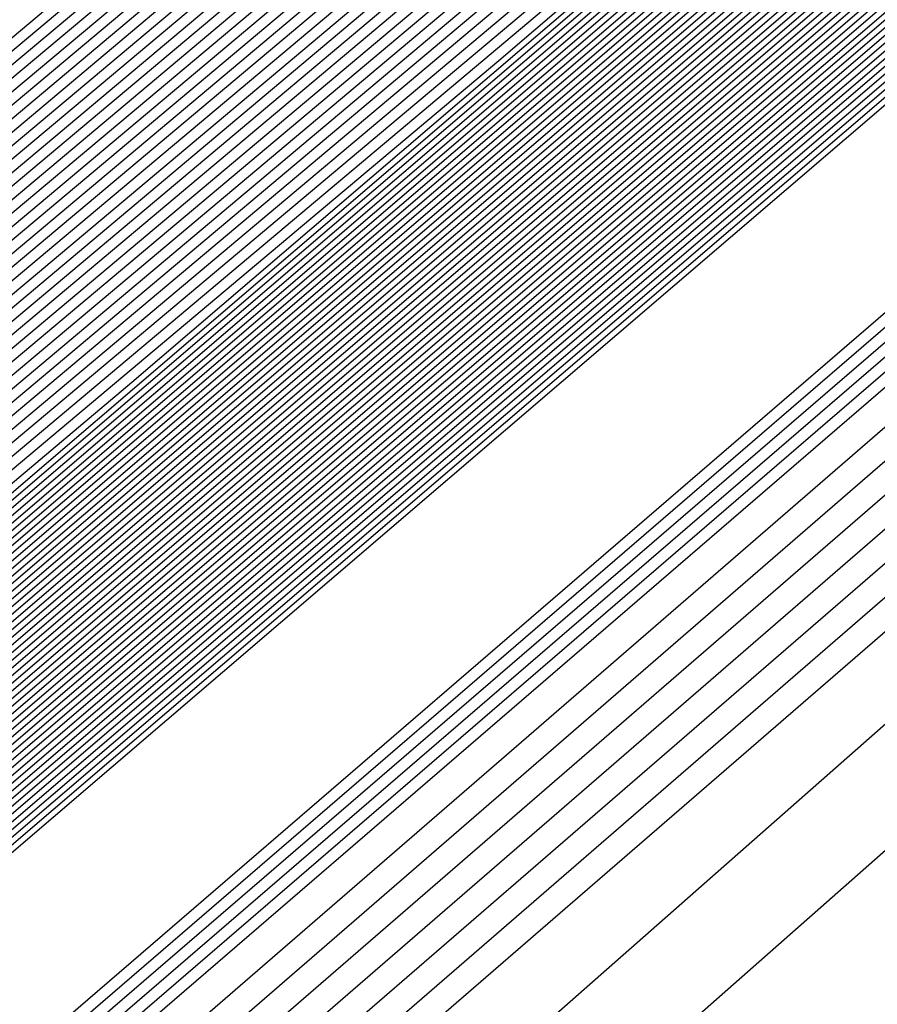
# Model space of a CAD drawing. Extents: x 3249832 to 3255657, y 13789405 to 13793316.
# Tile 803 of 1056: x 3253209.124 to 3253209.392, y 13791257.616 to 13791257.924. Entities that reach past the tile are written whole.
import ezdxf

# ---------------------------------------------------------------- set-up
doc = ezdxf.new("R2010")
doc.units = 0
doc.header["$LTSCALE"] = 100
doc.header["$MEASUREMENT"] = 0
for name, color, linetype in [('GRATIO_03231_CON', 1, 'CONTINUOUS'), ('GRATIO_0323_ICON', 1, 'CONTINUOUS'), ('TARGETS_EAST', 7, 'CONTINUOUS')]:
    doc.layers.add(name, color=color, linetype=linetype)

# ---------------------------------------------------------------- blocks, each defined once
blk = doc.blocks.new('Gratio_032316_contours')
at = {"layer": 'GRATIO_03231_CON', "color": 5, "linetype": 'Continuous', "flags": 128}
for points in [[(3253294.02117, 13791331.04278), (3253275.51252, 13791314.84857), (3253259.74641, 13791301.11971), (3253250.90118, 13791293.4869), (3253247.60749, 13791290.71421), (3253247.10911, 13791290.34906), (3253246.71171, 13791290.01217), (3253243.96878, 13791287.61762), (3253236.49572, 13791281.15281), (3253223.09361, 13791269.61112), (3253207.30623, 13791256.00981), (3253193.86302, 13791244.37213), (3253186.31196, 13791237.71784), (3253183.47503, 13791235.05279)], [(3253293.83167, 13791330.88045), (3253275.39736, 13791314.75135), (3253259.6945, 13791301.07777), (3253250.88464, 13791293.47583), (3253247.60402, 13791290.71447), (3253247.10757, 13791290.35085), (3253246.69656, 13791290.00204), (3253243.85762, 13791287.52479), (3253236.12374, 13791280.8358), (3253222.25472, 13791268.89288), (3253205.91767, 13791254.81834), (3253192.00653, 13791242.77561), (3253184.19264, 13791235.88971), (3253181.25697, 13791233.1319)], [(3253293.64218, 13791330.71812), (3253275.28219, 13791314.65413), (3253259.64258, 13791301.03582), (3253250.8681, 13791293.46475), (3253247.60055, 13791290.71473), (3253247.10604, 13791290.35265), (3253246.68141, 13791289.99191), (3253243.74646, 13791287.43197), (3253235.75176, 13791280.51879), (3253221.41583, 13791268.17464), (3253204.52912, 13791253.62687), (3253190.15004, 13791241.1791), (3253182.07332, 13791234.06158)], [(3253293.45268, 13791330.55578), (3253275.16702, 13791314.55691), (3253259.59067, 13791300.99388), (3253250.85155, 13791293.45368), (3253247.59708, 13791290.71499), (3253247.10451, 13791290.35445), (3253246.66626, 13791289.98178), (3253243.6353, 13791287.33914), (3253235.37978, 13791280.20179), (3253220.57694, 13791267.4564), (3253203.14057, 13791252.4354), (3253188.29355, 13791239.58258), (3253179.954, 13791232.23346)], [(3253308.44452, 13791343.76579), (3253293.07368, 13791330.23112), (3253274.93669, 13791314.36246), (3253259.48684, 13791300.90999), (3253250.81847, 13791293.43152), (3253247.59013, 13791290.71551), (3253247.10144, 13791290.35804), (3253246.63595, 13791289.96152), (3253243.41298, 13791287.15349), (3253234.63582, 13791279.56777), (3253218.89917, 13791266.01993), (3253200.36346, 13791250.05246), (3253184.58057, 13791236.38955), (3253175.71733, 13791228.58423), (3253172.40047, 13791225.5046), (3253171.87167, 13791224.84758), (3253171.83099, 13791224.68776), (3253171.81192, 13791224.61054), (3253171.80631, 13791224.57903), (3253171.80709, 13791224.56196), (3253171.81141, 13791224.55077), (3253171.8175, 13791224.5425)], [(3253308.192, 13791343.54795), (3253292.88418, 13791330.06879), (3253274.82152, 13791314.26524), (3253259.43492, 13791300.86805), (3253250.80192, 13791293.42045), (3253247.58666, 13791290.71576), (3253247.09991, 13791290.35984), (3253246.63023, 13791289.95949), (3253243.37731, 13791287.12548), (3253234.5186, 13791279.46953), (3253219.10173, 13791266.20888), (3253203.65505, 13791252.98282), (3253196.57706, 13791247.03615)], [(3253307.93948, 13791343.33011), (3253292.69468, 13791329.90645), (3253274.70635, 13791314.16802), (3253259.38301, 13791300.82611), (3253250.78538, 13791293.40937), (3253247.58319, 13791290.71602), (3253247.09838, 13791290.36164), (3253246.63006, 13791289.96223), (3253243.38596, 13791287.13554), (3253234.55099, 13791279.49977), (3253219.17525, 13791266.27429), (3253203.76972, 13791253.08339), (3253196.71057, 13791247.15255)], [(3253307.68696, 13791343.11228), (3253292.50518, 13791329.74412), (3253274.59119, 13791314.0708), (3253259.33109, 13791300.78416), (3253250.76884, 13791293.3983), (3253247.57972, 13791290.71628), (3253247.09685, 13791290.36343), (3253246.62988, 13791289.96496), (3253243.39462, 13791287.1456), (3253234.58339, 13791279.53), (3253219.24877, 13791266.33971), (3253203.88439, 13791253.18397), (3253196.84408, 13791247.26894)], [(3253307.18192, 13791342.67661), (3253292.12619, 13791329.41946), (3253274.36086, 13791313.87636), (3253259.22726, 13791300.70028), (3253250.73575, 13791293.37615), (3253247.57277, 13791290.7168), (3253247.09378, 13791290.36703), (3253246.62953, 13791289.97042), (3253243.41193, 13791287.16573), (3253234.64818, 13791279.59048), (3253219.39582, 13791266.47055), (3253204.11372, 13791253.38512), (3253197.11109, 13791247.50173)], [(3253306.9294, 13791342.45877), (3253291.93669, 13791329.25712), (3253274.24569, 13791313.77914), (3253259.17535, 13791300.65833), (3253250.71921, 13791293.36507), (3253247.5693, 13791290.71706), (3253247.09225, 13791290.36882), (3253246.62935, 13791289.97315), (3253243.42058, 13791287.17579), (3253234.68057, 13791279.62072), (3253219.46933, 13791266.53596), (3253204.22838, 13791253.4857), (3253197.2446, 13791247.61813)], [(3253306.67688, 13791342.24094), (3253291.74719, 13791329.09479), (3253274.13052, 13791313.68192), (3253259.12343, 13791300.61639), (3253250.70267, 13791293.354), (3253247.56583, 13791290.71731), (3253247.09072, 13791290.37062), (3253246.62918, 13791289.97588), (3253243.42924, 13791287.18585), (3253234.71297, 13791279.65096), (3253219.54285, 13791266.60138), (3253204.34305, 13791253.58627), (3253197.37811, 13791247.73453)], [(3253306.42436, 13791342.0231), (3253291.55769, 13791328.93246), (3253274.01535, 13791313.58469), (3253259.07151, 13791300.57445), (3253250.68613, 13791293.34292), (3253247.56236, 13791290.71757), (3253247.08919, 13791290.37242), (3253246.629, 13791289.97862), (3253243.43789, 13791287.19591), (3253234.74536, 13791279.68119), (3253219.61637, 13791266.6668), (3253204.45771, 13791253.68685), (3253197.51162, 13791247.85092)], [(3253305.91932, 13791341.58743), (3253291.17869, 13791328.60779), (3253273.78502, 13791313.39025), (3253258.96768, 13791300.49056), (3253250.65304, 13791293.32077), (3253247.55541, 13791290.71809), (3253247.08612, 13791290.37601), (3253246.62865, 13791289.98408), (3253243.4552, 13791287.21604), (3253234.81015, 13791279.74167), (3253219.76341, 13791266.79763), (3253204.68704, 13791253.888), (3253197.77863, 13791248.08372)], [(3253305.6668, 13791341.36959), (3253290.98919, 13791328.44546), (3253273.66985, 13791313.29303), (3253258.91577, 13791300.44861), (3253250.6365, 13791293.30969), (3253247.55194, 13791290.71835), (3253247.08459, 13791290.37781), (3253246.62848, 13791289.98681), (3253243.46386, 13791287.2261), (3253234.84255, 13791279.77191), (3253219.83693, 13791266.86305), (3253204.80171, 13791253.98858), (3253197.91214, 13791248.20012)], [(3253305.41428, 13791341.15176), (3253290.79969, 13791328.28313), (3253273.55469, 13791313.19581), (3253258.86385, 13791300.40667), (3253250.61995, 13791293.29862), (3253247.54847, 13791290.71861), (3253247.08306, 13791290.3796), (3253246.6283, 13791289.98954), (3253243.47251, 13791287.23616), (3253234.87494, 13791279.80214), (3253219.91045, 13791266.92847), (3253204.91637, 13791254.08915), (3253198.04565, 13791248.31651)], [(3253305.16176, 13791340.93392), (3253290.6102, 13791328.1208), (3253273.43952, 13791313.09859), (3253258.81194, 13791300.36473), (3253250.60341, 13791293.28754), (3253247.545, 13791290.71886), (3253247.08152, 13791290.3814), (3253246.62812, 13791289.99227), (3253243.48117, 13791287.24622), (3253234.90734, 13791279.83238), (3253219.98397, 13791266.99388), (3253205.03104, 13791254.18973), (3253198.17916, 13791248.43291)], [(3253304.65672, 13791340.49825), (3253290.2312, 13791327.79613), (3253273.20919, 13791312.90414), (3253258.70811, 13791300.28084), (3253250.57033, 13791293.26539), (3253247.53805, 13791290.71938), (3253247.07846, 13791290.385), (3253246.62777, 13791289.99774), (3253243.49848, 13791287.26634), (3253234.97213, 13791279.89286), (3253220.13101, 13791267.12472), (3253205.26037, 13791254.39088), (3253198.44617, 13791248.6657)], [(3253304.4042, 13791340.28041), (3253290.0417, 13791327.6338), (3253273.09402, 13791312.80692), (3253258.65619, 13791300.2389), (3253250.55378, 13791293.25432), (3253247.53458, 13791290.71964), (3253247.07693, 13791290.38679), (3253246.6276, 13791290.00047), (3253243.50713, 13791287.2764), (3253235.00453, 13791279.9231), (3253220.20453, 13791267.19013), (3253205.37503, 13791254.49146), (3253198.57968, 13791248.7821)], [(3253304.15168, 13791340.06258), (3253289.8522, 13791327.47147), (3253272.97886, 13791312.7097), (3253258.60428, 13791300.19695), (3253250.53724, 13791293.24324), (3253247.53111, 13791290.7199), (3253247.07539, 13791290.38859), (3253246.62742, 13791290.0032), (3253243.51579, 13791287.28647), (3253235.03692, 13791279.95333), (3253220.27805, 13791267.25555), (3253205.4897, 13791254.59203), (3253198.71319, 13791248.8985)], [(3253303.89916, 13791339.84474), (3253289.6627, 13791327.30914), (3253272.86369, 13791312.61248), (3253258.55236, 13791300.15501), (3253250.5207, 13791293.23216), (3253247.52764, 13791290.72015), (3253247.07386, 13791290.39039), (3253246.62724, 13791290.00593), (3253243.52444, 13791287.29653), (3253235.06932, 13791279.98357), (3253220.35157, 13791267.32097), (3253205.60436, 13791254.69261), (3253198.8467, 13791249.01489)], [(3253303.39412, 13791339.40907), (3253289.2837, 13791326.98447), (3253272.63335, 13791312.41804), (3253258.44853, 13791300.07112), (3253250.48761, 13791293.21001), (3253247.52069, 13791290.72067), (3253247.0708, 13791290.39398), (3253246.62689, 13791290.0114), (3253243.54175, 13791287.31665), (3253235.13411, 13791280.04405), (3253220.49861, 13791267.4518), (3253205.83369, 13791254.89376), (3253199.11371, 13791249.24769)], [(3253303.1416, 13791339.19123), (3253289.09421, 13791326.82214), (3253272.51819, 13791312.32081), (3253258.39661, 13791300.02918), (3253250.47107, 13791293.19894), (3253247.51722, 13791290.72093), (3253247.06927, 13791290.39578), (3253246.62672, 13791290.01413), (3253243.55041, 13791287.32671), (3253235.1665, 13791280.07429), (3253220.57213, 13791267.51722), (3253205.94836, 13791254.99434), (3253199.24722, 13791249.36409)], [(3253302.88908, 13791338.9734), (3253288.90471, 13791326.65981), (3253272.40302, 13791312.22359), (3253258.3447, 13791299.98724), (3253250.45453, 13791293.18786), (3253247.51375, 13791290.72119), (3253247.06773, 13791290.39757), (3253246.62654, 13791290.01686), (3253243.55907, 13791287.33677), (3253235.1989, 13791280.10452), (3253220.64565, 13791267.58263), (3253206.06302, 13791255.09491), (3253199.38073, 13791249.48048)], [(3253302.63656, 13791338.75556), (3253288.71521, 13791326.49747), (3253272.28786, 13791312.12637), (3253258.29278, 13791299.94529), (3253250.43798, 13791293.17679), (3253247.51028, 13791290.72145), (3253247.0662, 13791290.39937), (3253246.62637, 13791290.01959), (3253243.56772, 13791287.34683), (3253235.23129, 13791280.13476), (3253220.71917, 13791267.64805), (3253206.17769, 13791255.19549), (3253199.51423, 13791249.59688)], [(3253302.13153, 13791338.31989), (3253288.33621, 13791326.17281), (3253272.05752, 13791311.93193), (3253258.18895, 13791299.8614), (3253250.4049, 13791293.15464), (3253247.50334, 13791290.72196), (3253247.06314, 13791290.40297), (3253246.62601, 13791290.02505), (3253243.58503, 13791287.36696), (3253235.29608, 13791280.19524), (3253220.86621, 13791267.77889), (3253206.40702, 13791255.39664), (3253199.78125, 13791249.82967)], [(3253301.879, 13791338.10206), (3253288.14671, 13791326.01048), (3253271.94236, 13791311.83471), (3253258.13704, 13791299.81946), (3253250.38836, 13791293.14356), (3253247.49986, 13791290.72222), (3253247.0616, 13791290.40476), (3253246.62584, 13791290.02779), (3253243.59369, 13791287.37702), (3253235.32848, 13791280.22547), (3253220.93973, 13791267.8443), (3253206.52168, 13791255.49722), (3253199.91476, 13791249.94607)], [(3253301.62648, 13791337.88422), (3253287.95721, 13791325.84815), (3253271.82719, 13791311.73748), (3253258.08512, 13791299.77752), (3253250.37181, 13791293.13248), (3253247.49639, 13791290.72248), (3253247.06007, 13791290.40656), (3253246.62566, 13791290.03052), (3253243.60234, 13791287.38708), (3253235.36087, 13791280.25571), (3253221.01325, 13791267.90972), (3253206.63635, 13791255.59779), (3253200.04827, 13791250.06247)], [(3253301.37397, 13791337.66638), (3253287.76771, 13791325.68581), (3253271.71202, 13791311.64027), (3253258.03321, 13791299.73557), (3253250.35527, 13791293.12141), (3253247.49292, 13791290.72274), (3253247.05854, 13791290.40836), (3253246.62549, 13791290.03325), (3253243.611, 13791287.39714), (3253235.39327, 13791280.28595), (3253221.08677, 13791267.97514), (3253206.75101, 13791255.69837), (3253200.18178, 13791250.17887)], [(3253300.86893, 13791337.23071), (3253287.38872, 13791325.36115), (3253271.48169, 13791311.44582), (3253257.92938, 13791299.65169), (3253250.32219, 13791293.09926), (3253247.48598, 13791290.72325), (3253247.05547, 13791290.41195), (3253246.62514, 13791290.03871), (3253243.62831, 13791287.41727), (3253235.45806, 13791280.34643), (3253221.23381, 13791268.10597), (3253206.98034, 13791255.89952), (3253200.44879, 13791250.41166)], [(3253300.61641, 13791337.01288), (3253287.19922, 13791325.19882), (3253271.36652, 13791311.3486), (3253257.87746, 13791299.60974), (3253250.30564, 13791293.08818), (3253247.4825, 13791290.72351), (3253247.05394, 13791290.41375), (3253246.62496, 13791290.04144), (3253243.63696, 13791287.42733), (3253235.49045, 13791280.37666), (3253221.30733, 13791268.17139), (3253207.09501, 13791256.0001), (3253200.5823, 13791250.52806)], [(3253300.36389, 13791336.79504), (3253287.00972, 13791325.03648), (3253271.25136, 13791311.25138), (3253257.82555, 13791299.5678), (3253250.2891, 13791293.07711), (3253247.47903, 13791290.72377), (3253247.05241, 13791290.41554), (3253246.62478, 13791290.04418), (3253243.64562, 13791287.43739), (3253235.52285, 13791280.4069), (3253221.38085, 13791268.2368), (3253207.20967, 13791256.10068), (3253200.71581, 13791250.64445)], [(3253300.11137, 13791336.57721), (3253286.82022, 13791324.87415), (3253271.13619, 13791311.15416), (3253257.77363, 13791299.52586), (3253250.27256, 13791293.06603), (3253247.47556, 13791290.72403), (3253247.05088, 13791290.41734), (3253246.62461, 13791290.04691), (3253243.65427, 13791287.44745), (3253235.55525, 13791280.43714), (3253221.45437, 13791268.30222), (3253207.32434, 13791256.20125), (3253200.84931, 13791250.76085)], [(3253299.60633, 13791336.14153), (3253286.44122, 13791324.54949), (3253270.90586, 13791310.95971), (3253257.6698, 13791299.44197), (3253250.23947, 13791293.04388), (3253247.46862, 13791290.72454), (3253247.04781, 13791290.42093), (3253246.62426, 13791290.05237), (3253243.67158, 13791287.46757), (3253235.62004, 13791280.49761), (3253221.60141, 13791268.43306), (3253207.55367, 13791256.4024), (3253201.11633, 13791250.99364)], [(3253299.35381, 13791335.9237), (3253286.25172, 13791324.38716), (3253270.79069, 13791310.86249), (3253257.61789, 13791299.40003), (3253250.22293, 13791293.0328), (3253247.46514, 13791290.7248), (3253247.04628, 13791290.42273), (3253246.62408, 13791290.0551), (3253243.68024, 13791287.47763), (3253235.65243, 13791280.52785), (3253221.67493, 13791268.49847), (3253207.66834, 13791256.50298), (3253201.24984, 13791251.11004)], [(3253299.10129, 13791335.70586), (3253286.06223, 13791324.22482), (3253270.67552, 13791310.76527), (3253257.56597, 13791299.35808), (3253250.20639, 13791293.02173), (3253247.46167, 13791290.72506), (3253247.04475, 13791290.42453), (3253246.62391, 13791290.05783), (3253243.68889, 13791287.4877), (3253235.68483, 13791280.55809), (3253221.74845, 13791268.56389), (3253207.783, 13791256.60355), (3253201.38335, 13791251.22644)], [(3253298.84877, 13791335.48803), (3253285.87273, 13791324.06249), (3253270.56035, 13791310.66805), (3253257.51405, 13791299.31614), (3253250.18984, 13791293.01065), (3253247.4582, 13791290.72532), (3253247.04322, 13791290.42633), (3253246.62373, 13791290.06056), (3253243.69755, 13791287.49776), (3253235.71722, 13791280.58833), (3253221.82197, 13791268.62931), (3253207.89767, 13791256.70413), (3253201.51686, 13791251.34284)], [(3253298.34373, 13791335.05235), (3253285.49373, 13791323.73782), (3253270.33006, 13791310.47357), (3253257.41034, 13791299.23211), (3253250.15702, 13791292.9882), (3253247.45165, 13791290.72536), (3253247.04061, 13791290.42937), (3253246.62378, 13791290.06555), (3253243.71512, 13791287.51757), (3253235.78213, 13791280.64867), (3253221.96904, 13791268.7601), (3253208.127, 13791256.90528), (3253201.78387, 13791251.57563)], [(3253298.09121, 13791334.83452), (3253285.30424, 13791323.57548), (3253270.21493, 13791310.37629), (3253257.35856, 13791299.19), (3253250.14077, 13791292.97675), (3253247.44864, 13791290.72505), (3253247.03961, 13791290.4305), (3253246.62406, 13791290.06771), (3253243.72406, 13791287.52727), (3253235.81466, 13791280.67874), (3253222.0426, 13791268.82547), (3253208.24167, 13791257.00585), (3253201.91738, 13791251.69203)], [(3253297.83869, 13791334.61668), (3253285.11475, 13791323.41314), (3253270.09981, 13791310.27902), (3253257.30679, 13791299.14788), (3253250.12455, 13791292.96527), (3253247.44567, 13791290.72468), (3253247.03867, 13791290.43158), (3253246.62439, 13791290.06982), (3253243.73305, 13791287.53693), (3253235.8472, 13791280.70879), (3253222.11616, 13791268.89083), (3253208.35634, 13791257.10642), (3253202.05089, 13791251.80842)], [(3253222.18973, 13791268.9562), (3253208.47101, 13791257.20698), (3253202.18439, 13791251.92482), (3253202.18439, 13791251.92482), (3253208.30778, 13791257.39414), (3253221.8874, 13791269.30278)], [(3253222.33685, 13791269.08692), (3253208.70035, 13791257.40813), (3253202.45141, 13791252.15761), (3253202.45141, 13791252.15761), (3253208.5381, 13791257.59416), (3253222.03635, 13791269.43142)], [(3253222.41042, 13791269.15229), (3253208.81502, 13791257.50869), (3253202.58492, 13791252.27401), (3253202.58492, 13791252.27401), (3253208.65326, 13791257.69417), (3253222.11082, 13791269.49575)], [(3253222.48398, 13791269.21765), (3253208.92969, 13791257.60926), (3253202.71843, 13791252.39041), (3253202.71843, 13791252.39041), (3253208.76842, 13791257.79418), (3253222.18529, 13791269.56007)], [(3253222.55754, 13791269.28301), (3253209.04436, 13791257.70983), (3253202.85194, 13791252.50681), (3253202.85193, 13791252.50681), (3253208.88358, 13791257.89419), (3253222.25977, 13791269.62439)], [(3253222.70467, 13791269.41374), (3253209.2737, 13791257.91097), (3253203.11895, 13791252.7396), (3253203.11895, 13791252.7396), (3253209.1139, 13791258.0942), (3253222.40871, 13791269.75304)], [(3253222.77823, 13791269.4791), (3253209.38837, 13791258.01154), (3253203.25246, 13791252.856), (3253203.25246, 13791252.856), (3253209.22906, 13791258.19421), (3253222.48319, 13791269.81736)], [(3253222.8518, 13791269.54447), (3253209.50304, 13791258.11211), (3253203.38597, 13791252.97239), (3253203.38597, 13791252.97239), (3253209.34422, 13791258.29422), (3253222.55766, 13791269.88168)], [(3253222.92536, 13791269.60983), (3253209.61771, 13791258.21268), (3253203.51947, 13791253.08879), (3253203.51947, 13791253.08879), (3253209.45938, 13791258.39423), (3253222.63214, 13791269.946)], [(3253294.55593, 13791331.78482), (3253282.65133, 13791321.30274), (3253268.6032, 13791309.01445), (3253256.6338, 13791298.60027), (3253249.91373, 13791292.81609), (3253247.40711, 13791290.71997), (3253247.02638, 13791290.44557), (3253246.62867, 13791290.09727), (3253243.8498, 13791287.66252), (3253236.27025, 13791281.09954), (3253223.07249, 13791269.74056), (3253209.84706, 13791258.41382), (3253203.78649, 13791253.32159), (3253203.78649, 13791253.32159), (3253209.68971, 13791258.59423), (3253222.78114, 13791270.07458), (3253235.89161, 13791281.53353), (3253243.79641, 13791288.43297), (3253249.04881, 13791292.99861), (3253256.14655, 13791299.14707), (3253268.13516, 13791309.52901), (3253282.25127, 13791321.73092), (3253294.2793, 13791332.07331)], [(3253294.30341, 13791331.56698), (3253282.46184, 13791321.1404), (3253268.48808, 13791308.91717), (3253256.58203, 13791298.55815), (3253249.89752, 13791292.80461), (3253247.40414, 13791290.71961), (3253247.02543, 13791290.44664), (3253246.629, 13791290.09938), (3253243.85878, 13791287.67218), (3253236.30279, 13791281.1296), (3253223.14605, 13791269.80592), (3253209.96173, 13791258.51439), (3253203.92, 13791253.43798), (3253203.92, 13791253.43798), (3253209.80487, 13791258.69424), (3253222.85565, 13791270.13885), (3253235.92547, 13791281.56208), (3253243.80512, 13791288.43921), (3253249.03601, 13791292.98573), (3253256.09723, 13791299.1022), (3253268.02248, 13791309.42905), (3253282.06389, 13791321.56632), (3253294.02824, 13791331.85395)], [(3253294.05089, 13791331.34915), (3253282.27235, 13791320.97806), (3253268.37296, 13791308.8199), (3253256.53026, 13791298.51602), (3253249.8813, 13791292.79314), (3253247.40117, 13791290.71925), (3253247.02448, 13791290.44772), (3253246.62933, 13791290.10149), (3253243.86776, 13791287.68184), (3253236.33533, 13791281.15966), (3253223.21961, 13791269.87129), (3253210.0764, 13791258.61496), (3253204.05351, 13791253.55438), (3253204.05351, 13791253.55438), (3253209.92004, 13791258.79424), (3253222.93017, 13791270.20313), (3253235.95934, 13791281.59062), (3253243.81382, 13791288.44544), (3253249.02321, 13791292.97286), (3253256.04791, 13791299.05733), (3253267.90979, 13791309.32909), (3253281.87651, 13791321.40172), (3253293.77719, 13791331.63458)], [(3253293.79837, 13791331.13131), (3253282.08285, 13791320.81572), (3253268.25784, 13791308.72262), (3253256.47849, 13791298.4739), (3253249.86508, 13791292.78166), (3253247.39821, 13791290.71889), (3253247.02354, 13791290.4488), (3253246.62966, 13791290.1036), (3253243.87675, 13791287.6915), (3253236.36787, 13791281.18972), (3253223.29318, 13791269.93665), (3253210.19107, 13791258.71553), (3253204.18702, 13791253.67078), (3253204.18701, 13791253.67078), (3253210.0352, 13791258.89424), (3253223.00468, 13791270.26741), (3253235.9932, 13791281.61917), (3253243.82253, 13791288.45167), (3253249.01041, 13791292.95999), (3253255.9986, 13791299.01245), (3253267.79711, 13791309.22914), (3253281.68913, 13791321.23712), (3253293.52613, 13791331.41522)], [(3253281.70387, 13791320.49104), (3253268.02759, 13791308.52807), (3253256.37495, 13791298.38965), (3253249.83265, 13791292.75871), (3253247.39227, 13791290.71816), (3253247.02165, 13791290.45095), (3253246.63032, 13791290.10782), (3253243.89471, 13791287.71083), (3253236.43295, 13791281.24983), (3253223.4403, 13791270.06738), (3253210.42041, 13791258.91666), (3253204.45403, 13791253.90357), (3253204.45403, 13791253.90357), (3253210.2655, 13791259.09429), (3253223.15342, 13791270.39627), (3253236.05998, 13791281.67732), (3253243.49467, 13791288.16911), (3253246.23629, 13791290.55891), (3253246.63094, 13791290.89792), (3253246.97688, 13791291.19282), (3253249.38096, 13791293.27243), (3253255.90221, 13791298.92109), (3253267.57241, 13791309.02875), (3253281.31446, 13791320.90786)], [(3253281.51437, 13791320.3287), (3253267.91246, 13791308.4308), (3253256.32319, 13791298.34753), (3253249.81643, 13791292.74723), (3253247.38931, 13791290.7178), (3253247.0207, 13791290.45203), (3253246.63065, 13791290.10993), (3253243.90369, 13791287.72049), (3253236.4655, 13791281.27989), (3253223.51387, 13791270.13274), (3253210.53508, 13791259.01723), (3253204.58754, 13791254.01997), (3253204.58754, 13791254.01997), (3253210.38066, 13791259.1943), (3253223.22789, 13791270.4606), (3253236.0937, 13791281.70603), (3253243.50493, 13791288.17732), (3253246.23793, 13791290.55953), (3253246.63143, 13791290.89735), (3253246.97568, 13791291.19044), (3253249.36691, 13791293.25849), (3253255.85289, 13791298.87622), (3253267.45972, 13791308.92879), (3253281.12708, 13791320.74326)], [(3253281.32488, 13791320.16636), (3253267.79734, 13791308.33352), (3253256.27142, 13791298.30541), (3253249.80022, 13791292.73576), (3253247.38634, 13791290.71744), (3253247.01976, 13791290.4531), (3253246.63098, 13791290.11204), (3253243.91267, 13791287.73015), (3253236.49804, 13791281.30995), (3253223.58743, 13791270.1981), (3253210.64975, 13791259.1178), (3253204.72105, 13791254.13636), (3253204.72105, 13791254.13637), (3253210.49582, 13791259.2943), (3253223.30236, 13791270.52492), (3253236.12742, 13791281.73474), (3253243.51518, 13791288.18552), (3253246.23956, 13791290.56015), (3253246.63193, 13791290.89678), (3253246.97448, 13791291.18805), (3253249.35287, 13791293.24455), (3253255.80356, 13791298.83135), (3253267.34704, 13791308.82884), (3253280.9397, 13791320.57865)], [(3253281.13539, 13791320.00402), (3253267.68222, 13791308.23625), (3253256.21965, 13791298.26328), (3253249.784, 13791292.72428), (3253247.38337, 13791290.71708), (3253247.01881, 13791290.45418), (3253246.63131, 13791290.11416), (3253243.92165, 13791287.73981), (3253236.53058, 13791281.34001), (3253223.66099, 13791270.26347), (3253210.76442, 13791259.21837), (3253204.85455, 13791254.25276), (3253204.85455, 13791254.25276), (3253210.61098, 13791259.39431), (3253223.37683, 13791270.58925), (3253236.16114, 13791281.76345), (3253243.52543, 13791288.19373), (3253246.2412, 13791290.56077), (3253246.63242, 13791290.89621), (3253246.97329, 13791291.18567), (3253249.33882, 13791293.23061), (3253255.75424, 13791298.78648), (3253267.23435, 13791308.72888), (3253280.75231, 13791320.41405)], [(3253267.45197, 13791308.0417), (3253256.11611, 13791298.17904), (3253249.75157, 13791292.70133), (3253247.37744, 13791290.71635), (3253247.01692, 13791290.45633), (3253246.63197, 13791290.11838), (3253243.93961, 13791287.75913), (3253236.59567, 13791281.40012), (3253223.80812, 13791270.3942), (3253210.99376, 13791259.41951), (3253205.12157, 13791254.48556), (3253205.12157, 13791254.48556), (3253210.84129, 13791259.59433), (3253223.52577, 13791270.7179), (3253236.22858, 13791281.82086), (3253243.54593, 13791288.21014), (3253246.24446, 13791290.562), (3253246.6334, 13791290.89508), (3253246.97089, 13791291.1809), (3253249.31072, 13791293.20273), (3253255.65559, 13791298.69674), (3253267.00898, 13791308.52897)], [(3253267.33685, 13791307.94442), (3253256.06434, 13791298.13691), (3253249.73535, 13791292.68985), (3253247.37447, 13791290.71599), (3253247.01598, 13791290.45741), (3253246.6323, 13791290.12049), (3253243.9486, 13791287.76879), (3253236.62821, 13791281.43018), (3253223.88168, 13791270.45956), (3253211.10843, 13791259.52008), (3253205.25508, 13791254.60195), (3253205.25508, 13791254.60195), (3253210.95645, 13791259.69434), (3253223.60023, 13791270.78223), (3253236.2623, 13791281.84957), (3253243.55619, 13791288.21834), (3253246.2461, 13791290.56262), (3253246.63389, 13791290.89451), (3253246.96969, 13791291.17852), (3253249.29667, 13791293.18879), (3253255.60626, 13791298.65187), (3253266.8963, 13791308.42902)], [(3253267.22172, 13791307.84715), (3253256.01257, 13791298.09479), (3253249.71913, 13791292.67838), (3253247.37151, 13791290.71563), (3253247.01503, 13791290.45848), (3253246.63263, 13791290.1226), (3253243.95758, 13791287.77846), (3253236.66075, 13791281.46024), (3253223.95525, 13791270.52492), (3253211.2231, 13791259.62065), (3253205.38858, 13791254.71835), (3253205.38859, 13791254.71835), (3253211.07161, 13791259.79435), (3253223.6747, 13791270.84655), (3253236.29602, 13791281.87828), (3253243.56644, 13791288.22655), (3253246.24773, 13791290.56324), (3253246.63439, 13791290.89394), (3253246.9685, 13791291.17613), (3253249.28262, 13791293.17485), (3253255.55694, 13791298.607), (3253266.78361, 13791308.32906)], [(3253267.1066, 13791307.74987), (3253255.96081, 13791298.05266), (3253249.70292, 13791292.6669), (3253247.36854, 13791290.71526), (3253247.01409, 13791290.45956), (3253246.63296, 13791290.12471), (3253243.96656, 13791287.78812), (3253236.69329, 13791281.49029), (3253224.02881, 13791270.59029), (3253211.33777, 13791259.72122), (3253205.52209, 13791254.83475), (3253205.52209, 13791254.83475), (3253211.18677, 13791259.89435), (3253223.74917, 13791270.91088), (3253236.32974, 13791281.90699), (3253243.57669, 13791288.23475), (3253246.24937, 13791290.56386), (3253246.63488, 13791290.89337), (3253246.9673, 13791291.17375), (3253249.26858, 13791293.16091), (3253255.50762, 13791298.56213), (3253266.67093, 13791308.22911)], [(3253266.87636, 13791307.55532), (3253255.85727, 13791297.96842), (3253249.67048, 13791292.64395), (3253247.36261, 13791290.71454), (3253247.01219, 13791290.46171), (3253246.63362, 13791290.12893), (3253243.98452, 13791287.80744), (3253236.75838, 13791281.55041), (3253224.17594, 13791270.72101), (3253211.56711, 13791259.92236), (3253205.78911, 13791255.06754), (3253205.78911, 13791255.06754), (3253211.41709, 13791260.09437), (3253223.89811, 13791271.03953), (3253236.39717, 13791281.9644), (3253243.59719, 13791288.25117), (3253246.25263, 13791290.56509), (3253246.63586, 13791290.89224), (3253246.96491, 13791291.16898), (3253249.24048, 13791293.13303), (3253255.40897, 13791298.4724), (3253266.44556, 13791308.0292)], [(3253266.76123, 13791307.45805), (3253255.8055, 13791297.92629), (3253249.65427, 13791292.63247), (3253247.35964, 13791290.71418), (3253247.01125, 13791290.46279), (3253246.63395, 13791290.13104), (3253243.9935, 13791287.8171), (3253236.79092, 13791281.58047), (3253224.2495, 13791270.78638), (3253211.68179, 13791260.02293), (3253205.92262, 13791255.18394), (3253205.92262, 13791255.18394), (3253211.53225, 13791260.19438), (3253223.97258, 13791271.10386), (3253236.43089, 13791281.99311), (3253243.60744, 13791288.25937), (3253246.25427, 13791290.56571), (3253246.63635, 13791290.89167), (3253246.96371, 13791291.1666), (3253249.22643, 13791293.11909), (3253255.35964, 13791298.42753), (3253266.33287, 13791307.92924)], [(3253266.64611, 13791307.36077), (3253255.75373, 13791297.88417), (3253249.63805, 13791292.621), (3253247.35667, 13791290.71382), (3253247.0103, 13791290.46387), (3253246.63428, 13791290.13316), (3253244.00248, 13791287.82676), (3253236.82346, 13791281.61053), (3253224.32306, 13791270.85174), (3253211.79646, 13791260.1235), (3253206.05613, 13791255.30034), (3253206.05613, 13791255.30033), (3253211.64741, 13791260.29439), (3253224.04705, 13791271.16818), (3253236.46461, 13791282.02182), (3253243.6177, 13791288.26758), (3253246.2559, 13791290.56633), (3253246.63684, 13791290.8911), (3253246.96251, 13791291.16422), (3253249.21238, 13791293.10515), (3253255.31032, 13791298.38266), (3253266.22019, 13791307.82929)], [(3253266.53099, 13791307.2635), (3253255.70196, 13791297.84205), (3253249.62183, 13791292.60952), (3253247.35371, 13791290.71345), (3253247.00936, 13791290.46494), (3253246.63461, 13791290.13527), (3253244.01147, 13791287.83642), (3253236.856, 13791281.64058), (3253224.39663, 13791270.9171), (3253211.91113, 13791260.22407), (3253206.18963, 13791255.41673), (3253206.18963, 13791255.41673), (3253211.76257, 13791260.3944), (3253224.12152, 13791271.23251), (3253236.49833, 13791282.05053), (3253243.62795, 13791288.27578), (3253246.25754, 13791290.56695), (3253246.63734, 13791290.89054), (3253246.96131, 13791291.16183), (3253249.19833, 13791293.09121), (3253255.26099, 13791298.33779), (3253266.1075, 13791307.72933)], [(3253266.30074, 13791307.06895), (3253255.59843, 13791297.7578), (3253249.5894, 13791292.58657), (3253247.34778, 13791290.71273), (3253247.00747, 13791290.4671), (3253246.63526, 13791290.13949), (3253244.02943, 13791287.85574), (3253236.92109, 13791281.7007), (3253224.54375, 13791271.04783), (3253212.14047, 13791260.42521), (3253206.45665, 13791255.64953), (3253206.45665, 13791255.64953), (3253211.99289, 13791260.59441), (3253224.27046, 13791271.36115), (3253236.56577, 13791282.10794), (3253243.64845, 13791288.29219), (3253246.2608, 13791290.56818), (3253246.63832, 13791290.8894), (3253246.95892, 13791291.15707), (3253249.17024, 13791293.06333), (3253255.16235, 13791298.24805), (3253265.88213, 13791307.52942)], [(3253266.18562, 13791306.97167), (3253255.54666, 13791297.71567), (3253249.57318, 13791292.57509), (3253247.34481, 13791290.71237), (3253247.00652, 13791290.46817), (3253246.63559, 13791290.1416), (3253244.03841, 13791287.86541), (3253236.95363, 13791281.73076), (3253224.61732, 13791271.1132), (3253212.25514, 13791260.52577), (3253206.59016, 13791255.76592), (3253206.59016, 13791255.76592), (3253212.10805, 13791260.69442), (3253224.34492, 13791271.42548), (3253236.59949, 13791282.13665), (3253243.6587, 13791288.3004), (3253246.26244, 13791290.5688), (3253246.63881, 13791290.88883), (3253246.95772, 13791291.15468), (3253249.15619, 13791293.04939), (3253255.11302, 13791298.20318), (3253265.76944, 13791307.42947)], [(3253266.07049, 13791306.8744), (3253255.49489, 13791297.67355), (3253249.55697, 13791292.56362), (3253247.34184, 13791290.712), (3253247.00558, 13791290.46925), (3253246.63592, 13791290.14371), (3253244.04739, 13791287.87507), (3253236.98617, 13791281.76081), (3253224.69088, 13791271.17856), (3253212.36981, 13791260.62634), (3253206.72366, 13791255.88232), (3253206.72367, 13791255.88232), (3253212.22321, 13791260.79443), (3253224.41939, 13791271.4898), (3253236.63321, 13791282.16536), (3253243.66895, 13791288.30861), (3253246.26407, 13791290.56942), (3253246.6393, 13791290.88827), (3253246.95652, 13791291.1523), (3253249.14214, 13791293.03545), (3253255.0637, 13791298.15831), (3253265.65676, 13791307.32951)], [(3253265.95537, 13791306.77712), (3253255.44312, 13791297.63143), (3253249.54075, 13791292.55214), (3253247.33888, 13791290.71164), (3253247.00463, 13791290.47032), (3253246.63625, 13791290.14582), (3253244.05637, 13791287.88473), (3253237.01871, 13791281.79087), (3253224.76444, 13791271.24392), (3253212.48448, 13791260.72691), (3253206.85717, 13791255.99872), (3253206.85717, 13791255.99872), (3253212.33837, 13791260.89444), (3253224.49386, 13791271.55413), (3253236.66693, 13791282.19407), (3253243.67921, 13791288.31681), (3253246.26571, 13791290.57004), (3253246.6398, 13791290.8877), (3253246.95533, 13791291.14992), (3253249.12809, 13791293.02151), (3253255.01437, 13791298.11344), (3253265.54407, 13791307.22956)], [(3253265.72512, 13791306.58257), (3253255.33958, 13791297.54718), (3253249.50832, 13791292.52919), (3253247.33294, 13791290.71092), (3253247.00274, 13791290.47248), (3253246.63691, 13791290.15005), (3253244.07433, 13791287.90405), (3253237.0838, 13791281.85099), (3253224.91157, 13791271.37465), (3253212.71382, 13791260.92805), (3253207.12419, 13791256.23151), (3253207.12419, 13791256.23151), (3253212.56869, 13791261.09446), (3253224.6428, 13791271.68278), (3253236.73437, 13791282.25148), (3253243.69971, 13791288.33322), (3253246.26897, 13791290.57127), (3253246.64078, 13791290.88656), (3253246.95293, 13791291.14515), (3253249.1, 13791292.99362), (3253254.91572, 13791298.02371), (3253265.3187, 13791307.02965)], [(3253265.61, 13791306.4853), (3253255.28781, 13791297.50506), (3253249.4921, 13791292.51771), (3253247.32998, 13791290.71056), (3253247.0018, 13791290.47355), (3253246.63724, 13791290.15216), (3253244.08331, 13791287.91371), (3253237.11634, 13791281.88104), (3253224.98513, 13791271.44001), (3253212.82849, 13791261.02862), (3253207.2577, 13791256.34791), (3253207.2577, 13791256.34791), (3253212.68385, 13791261.19447), (3253224.71727, 13791271.7471), (3253236.76809, 13791282.28019), (3253243.70996, 13791288.34143), (3253246.27061, 13791290.57189), (3253246.64127, 13791290.88599), (3253246.95174, 13791291.14277), (3253249.08595, 13791292.97968), (3253254.8664, 13791297.97884), (3253265.20602, 13791306.92969)], [(3253265.49488, 13791306.38803), (3253255.23605, 13791297.46293), (3253249.47588, 13791292.50624), (3253247.32701, 13791290.71019), (3253247.00085, 13791290.47463), (3253246.63757, 13791290.15427), (3253244.0923, 13791287.92337), (3253237.14888, 13791281.9111), (3253225.0587, 13791271.50538), (3253212.94316, 13791261.12919), (3253207.39121, 13791256.46431), (3253207.39121, 13791256.46431), (3253212.79901, 13791261.29448), (3253224.79174, 13791271.81143), (3253236.80181, 13791282.3089), (3253243.72021, 13791288.34963), (3253246.27224, 13791290.57251), (3253246.64176, 13791290.88543), (3253246.95054, 13791291.14038), (3253249.0719, 13791292.96574), (3253254.81708, 13791297.93397), (3253265.09333, 13791306.82974)]]:
    blk.add_lwpolyline(points, dxfattribs=at)
at = {"layer": 'GRATIO_03231_CON', "color": 1, "linetype": 'Continuous', "flags": 128}
for points in [[(3253305.67252, 13791341.15943), (3253291.44112, 13791328.73289), (3253274.09304, 13791313.59512), (3253259.13586, 13791300.57928), (3253250.7226, 13791293.32407), (3253247.58798, 13791290.69058), (3253247.11217, 13791290.34546), (3253246.74202, 13791290.03243), (3253244.1911, 13791287.80327), (3253237.23968, 13791281.78682), (3253224.77139, 13791271.04759), (3253210.08333, 13791258.39275), (3253197.57601, 13791247.56516)], [(3253301.48161, 13791337.48281), (3253288.76214, 13791326.38505), (3253272.61894, 13791312.30302), (3253258.50087, 13791300.02092), (3253250.53561, 13791293.15728), (3253247.56601, 13791290.66808), (3253247.1137, 13791290.34367), (3253246.75717, 13791290.04256), (3253244.30226, 13791287.8961), (3253237.61166, 13791282.10383), (3253225.61027, 13791271.76582), (3253211.47189, 13791259.58422), (3253199.4325, 13791249.16167)], [(3253297.2907, 13791333.80618), (3253286.08317, 13791324.03722), (3253271.14483, 13791311.01092), (3253257.86588, 13791299.46255), (3253250.34863, 13791292.99048), (3253247.54404, 13791290.64559), (3253247.11524, 13791290.34187), (3253246.77232, 13791290.05269), (3253244.41342, 13791287.98892), (3253237.98364, 13791282.42084), (3253226.44916, 13791272.48406), (3253212.86044, 13791260.77569), (3253201.28899, 13791250.75819)], [(3253283.4042, 13791321.68939), (3253269.67074, 13791309.71882), (3253257.23089, 13791298.90419), (3253250.16164, 13791292.82369), (3253247.52207, 13791290.6231), (3253247.11677, 13791290.34007), (3253246.78748, 13791290.06281), (3253244.52458, 13791288.08175), (3253238.35562, 13791282.73785), (3253227.28805, 13791273.2023), (3253214.24899, 13791261.96716), (3253203.14548, 13791252.3547), (3253196.90856, 13791246.85849)], [(3253284.71798, 13791322.7763), (3253278.04625, 13791316.99372), (3253266.72253, 13791307.13463), (3253255.9609, 13791297.78746), (3253249.78767, 13791292.4901), (3253247.47813, 13791290.57812), (3253247.11983, 13791290.33648), (3253246.81778, 13791290.08307), (3253244.7469, 13791288.2674), (3253239.09958, 13791283.37186), (3253228.96583, 13791274.63877), (3253217.0261, 13791264.3501), (3253206.85846, 13791255.54773), (3253201.14719, 13791250.51475)], [(3253265.24844, 13791305.84253), (3253255.32591, 13791297.2291), (3253249.60069, 13791292.32331), (3253247.45616, 13791290.55562), (3253247.12136, 13791290.33468), (3253246.83293, 13791290.0932), (3253244.85806, 13791288.36023), (3253239.47156, 13791283.68887), (3253229.80472, 13791275.35701), (3253218.41465, 13791265.54157), (3253208.71495, 13791257.14425), (3253203.26651, 13791252.34288), (3253201.21954, 13791250.41992)], [(3253219.80321, 13791266.73304), (3253210.57144, 13791258.74076), (3253205.38583, 13791254.17101), (3253203.4376, 13791252.34081), (3253203.10639, 13791251.87832), (3253203.04337, 13791251.64335), (3253202.98577, 13791251.42247), (3253202.94238, 13791251.23391), (3253203.08126, 13791251.23357), (3253204.20773, 13791252.12802), (3253207.28638, 13791254.76146), (3253212.79514, 13791259.54974), (3253219.26508, 13791265.19521)], [(3253221.19176, 13791267.92451), (3253212.42793, 13791260.33728), (3253207.50515, 13791255.99914), (3253205.65567, 13791254.2617), (3253205.34124, 13791253.82265), (3253205.28141, 13791253.59959), (3253205.22674, 13791253.3899), (3253205.18554, 13791253.2109), (3253205.33755, 13791253.22823), (3253206.54802, 13791254.20083), (3253209.85361, 13791257.03597), (3253215.76882, 13791262.18177), (3253222.7194, 13791268.24964)]]:
    blk.add_lwpolyline(points, dxfattribs=at)
at = {"layer": 'GRATIO_0323_ICON', "color": 7, "linetype": 'Continuous', "flags": 128}
for points in [[(3253293.26318, 13791330.39345), (3253275.05185, 13791314.45969), (3253259.53875, 13791300.95194), (3253250.83501, 13791293.4426), (3253247.59361, 13791290.71525), (3253247.10298, 13791290.35624), (3253246.6511, 13791289.97165), (3253243.52414, 13791287.24631), (3253235.0078, 13791279.88478), (3253219.73806, 13791266.73817), (3253201.75202, 13791251.24392), (3253186.43706, 13791237.98607), (3253177.83468, 13791230.40533)], [(3253307.43444, 13791342.89444), (3253292.31568, 13791329.58179), (3253274.47602, 13791313.97358), (3253259.27918, 13791300.74222), (3253250.7523, 13791293.38722), (3253247.57625, 13791290.71654), (3253247.09531, 13791290.36523), (3253246.62971, 13791289.96769), (3253243.40327, 13791287.15567), (3253234.61578, 13791279.56024), (3253219.3223, 13791266.40513), (3253203.99905, 13791253.28454), (3253196.97759, 13791247.38534)], [(3253306.17184, 13791341.80526), (3253291.36819, 13791328.77013), (3253273.90019, 13791313.48747), (3253259.0196, 13791300.5325), (3253250.66958, 13791293.33184), (3253247.55889, 13791290.71783), (3253247.08765, 13791290.37421), (3253246.62883, 13791289.98135), (3253243.44655, 13791287.20597), (3253234.77776, 13791279.71143), (3253219.68989, 13791266.73221), (3253204.57238, 13791253.78743), (3253197.64512, 13791247.96732)], [(3253304.90924, 13791340.71608), (3253290.4207, 13791327.95847), (3253273.32436, 13791313.00136), (3253258.76002, 13791300.32278), (3253250.58687, 13791293.27647), (3253247.54153, 13791290.71912), (3253247.07999, 13791290.3832), (3253246.62795, 13791289.99501), (3253243.48982, 13791287.25628), (3253234.93973, 13791279.86262), (3253220.05749, 13791267.0593), (3253205.1457, 13791254.2903), (3253198.31267, 13791248.54931)], [(3253303.64664, 13791339.62691), (3253289.4732, 13791327.1468), (3253272.74852, 13791312.51526), (3253258.50045, 13791300.11307), (3253250.50416, 13791293.22109), (3253247.52417, 13791290.72041), (3253247.07233, 13791290.39218), (3253246.62707, 13791290.00866), (3253243.5331, 13791287.30659), (3253235.10171, 13791280.01381), (3253220.42509, 13791267.38638), (3253205.71903, 13791254.79319), (3253198.9802, 13791249.13129)], [(3253302.38404, 13791338.53773), (3253288.52571, 13791326.33514), (3253272.17269, 13791312.02915), (3253258.24087, 13791299.90335), (3253250.42144, 13791293.16571), (3253247.50681, 13791290.7217), (3253247.06467, 13791290.40117), (3253246.62619, 13791290.02232), (3253243.57638, 13791287.3569), (3253235.26369, 13791280.165), (3253220.79269, 13791267.71347), (3253206.29235, 13791255.29606), (3253199.64775, 13791249.71328)], [(3253301.12145, 13791337.44855), (3253287.57822, 13791325.52348), (3253271.59685, 13791311.54304), (3253257.98129, 13791299.69363), (3253250.33873, 13791293.11033), (3253247.48945, 13791290.723), (3253247.05701, 13791290.41015), (3253246.62531, 13791290.03598), (3253243.61965, 13791287.4072), (3253235.42566, 13791280.31619), (3253221.16029, 13791268.04055), (3253206.86568, 13791255.79895), (3253200.31528, 13791250.29526)], [(3253299.85885, 13791336.35937), (3253286.63072, 13791324.71182), (3253271.02102, 13791311.05694), (3253257.72172, 13791299.48391), (3253250.25601, 13791293.05496), (3253247.47209, 13791290.72429), (3253247.04935, 13791290.41914), (3253246.62443, 13791290.04964), (3253243.66293, 13791287.45751), (3253235.58764, 13791280.46738), (3253221.52789, 13791268.36764), (3253207.439, 13791256.30182), (3253200.98282, 13791250.87725)], [(3253298.59625, 13791335.27019), (3253285.68323, 13791323.90016), (3253270.44519, 13791310.57083), (3253257.46214, 13791299.2742), (3253250.1733, 13791292.99958), (3253247.45473, 13791290.72558), (3253247.04168, 13791290.42812), (3253246.62355, 13791290.0633), (3253243.7062, 13791287.50782), (3253235.74962, 13791280.61857), (3253221.89549, 13791268.69472), (3253208.01233, 13791256.80471), (3253201.65036, 13791251.45923)], [(3253222.26329, 13791269.02156), (3253208.58568, 13791257.30755), (3253202.3179, 13791252.04122), (3253202.3179, 13791252.04122), (3253208.42294, 13791257.49415), (3253221.96187, 13791269.36711)], [(3253222.63111, 13791269.34838), (3253209.15903, 13791257.8104), (3253202.98544, 13791252.6232), (3253202.98544, 13791252.6232), (3253208.99874, 13791257.99419), (3253222.33424, 13791269.68871)], [(3253294.80845, 13791332.00265), (3253282.84083, 13791321.46507), (3253268.71833, 13791309.11172), (3253256.68557, 13791298.6424), (3253249.92995, 13791292.82756), (3253247.41007, 13791290.72034), (3253247.02732, 13791290.44449), (3253246.62834, 13791290.09516), (3253243.84082, 13791287.65286), (3253236.2377, 13791281.06949), (3253222.99892, 13791269.67519), (3253209.73238, 13791258.31325), (3253203.65298, 13791253.20519), (3253203.65298, 13791253.20519), (3253209.57454, 13791258.49423), (3253222.70663, 13791270.0103), (3253235.85774, 13791281.50498), (3253243.7877, 13791288.42674), (3253249.0616, 13791293.01148), (3253256.19586, 13791299.19195), (3253268.24784, 13791309.62896), (3253282.43865, 13791321.89552), (3253294.53035, 13791332.29267)], [(3253281.89336, 13791320.65338), (3253268.14271, 13791308.62535), (3253256.42672, 13791298.43178), (3253249.84887, 13791292.77018), (3253247.39524, 13791290.71852), (3253247.02259, 13791290.44987), (3253246.62999, 13791290.10571), (3253243.88573, 13791287.70117), (3253236.40041, 13791281.21978), (3253223.36674, 13791270.00201), (3253210.30574, 13791258.8161), (3253204.32052, 13791253.78717), (3253204.32052, 13791253.78717), (3253210.15034, 13791258.99428), (3253223.07895, 13791270.33195), (3253236.02626, 13791281.64861), (3253243.48442, 13791288.1609), (3253246.23466, 13791290.5583), (3253246.63045, 13791290.89848), (3253246.97808, 13791291.1952), (3253249.39501, 13791293.28637), (3253255.95153, 13791298.96595), (3253267.68509, 13791309.1287), (3253281.50184, 13791321.07246)], [(3253280.94589, 13791319.84168), (3253267.5671, 13791308.13897), (3253256.16788, 13791298.22116), (3253249.76778, 13791292.7128), (3253247.38041, 13791290.71671), (3253247.01787, 13791290.45526), (3253246.63164, 13791290.11627), (3253243.93063, 13791287.74947), (3253236.56312, 13791281.37006), (3253223.73456, 13791270.32883), (3253210.87909, 13791259.31894), (3253204.98806, 13791254.36916), (3253204.98806, 13791254.36916), (3253210.72614, 13791259.49432), (3253223.4513, 13791270.65358), (3253236.19486, 13791281.79216), (3253243.53568, 13791288.20193), (3253246.24283, 13791290.56139), (3253246.63291, 13791290.89565), (3253246.97209, 13791291.18328), (3253249.32477, 13791293.21667), (3253255.70491, 13791298.74161), (3253267.12167, 13791308.62893), (3253280.56493, 13791320.24945)], [(3253266.99148, 13791307.6526), (3253255.90904, 13791298.01054), (3253249.6867, 13791292.65542), (3253247.36557, 13791290.7149), (3253247.01314, 13791290.46064), (3253246.63329, 13791290.12682), (3253243.97554, 13791287.79778), (3253236.72583, 13791281.52035), (3253224.10237, 13791270.65565), (3253211.45244, 13791259.82179), (3253205.6556, 13791254.95114), (3253205.6556, 13791254.95114), (3253211.30193, 13791259.99436), (3253223.82364, 13791270.9752), (3253236.36345, 13791281.93569), (3253243.58694, 13791288.24296), (3253246.251, 13791290.56448), (3253246.63537, 13791290.89281), (3253246.9661, 13791291.17137), (3253249.25453, 13791293.14697), (3253255.45829, 13791298.51727), (3253266.55824, 13791308.12915)], [(3253266.41586, 13791307.16622), (3253255.65019, 13791297.79992), (3253249.60562, 13791292.59805), (3253247.35074, 13791290.71309), (3253247.00841, 13791290.46602), (3253246.63494, 13791290.13738), (3253244.02045, 13791287.84608), (3253236.88854, 13791281.67064), (3253224.47019, 13791270.98247), (3253212.0258, 13791260.32464), (3253206.32314, 13791255.53313), (3253206.32314, 13791255.53313), (3253211.87773, 13791260.49441), (3253224.19599, 13791271.29683), (3253236.53205, 13791282.07923), (3253243.6382, 13791288.28399), (3253246.25917, 13791290.56757), (3253246.63783, 13791290.88997), (3253246.96012, 13791291.15945), (3253249.18429, 13791293.07727), (3253255.21167, 13791298.29292), (3253265.99481, 13791307.62938)], [(3253265.84025, 13791306.67985), (3253255.39135, 13791297.5893), (3253249.52453, 13791292.54067), (3253247.33591, 13791290.71128), (3253247.00369, 13791290.4714), (3253246.63658, 13791290.14793), (3253244.06535, 13791287.89439), (3253237.05125, 13791281.82093), (3253224.83801, 13791271.30929), (3253212.59915, 13791260.82748), (3253206.99068, 13791256.11511), (3253206.99068, 13791256.11512), (3253212.45353, 13791260.99445), (3253224.56833, 13791271.61845), (3253236.70065, 13791282.22277), (3253243.68946, 13791288.32502), (3253246.26734, 13791290.57065), (3253246.64029, 13791290.88713), (3253246.95413, 13791291.14753), (3253249.11404, 13791293.00756), (3253254.96505, 13791298.06857), (3253265.43139, 13791307.1296)], [(3253288.90889, 13791326.45292), (3253280.72523, 13791319.34155), (3253268.19664, 13791308.42673), (3253256.59589, 13791298.34582), (3253249.97466, 13791292.6569), (3253247.5001, 13791290.60061), (3253247.1183, 13791290.33828), (3253246.80263, 13791290.07294), (3253244.63574, 13791288.17457), (3253238.7276, 13791283.05485), (3253228.12694, 13791273.92054), (3253215.63755, 13791263.15863), (3253205.00197, 13791253.95122), (3253199.02788, 13791248.68662)]]:
    blk.add_lwpolyline(points, dxfattribs=at)

msp = doc.modelspace()

# ---------------------------------------------------------------- block references
at = {"layer": 'TARGETS_EAST'}
msp.add_blockref('Gratio_032316_contours', (0, 0), dxfattribs=at)

doc.saveas('drawing.dxf')
